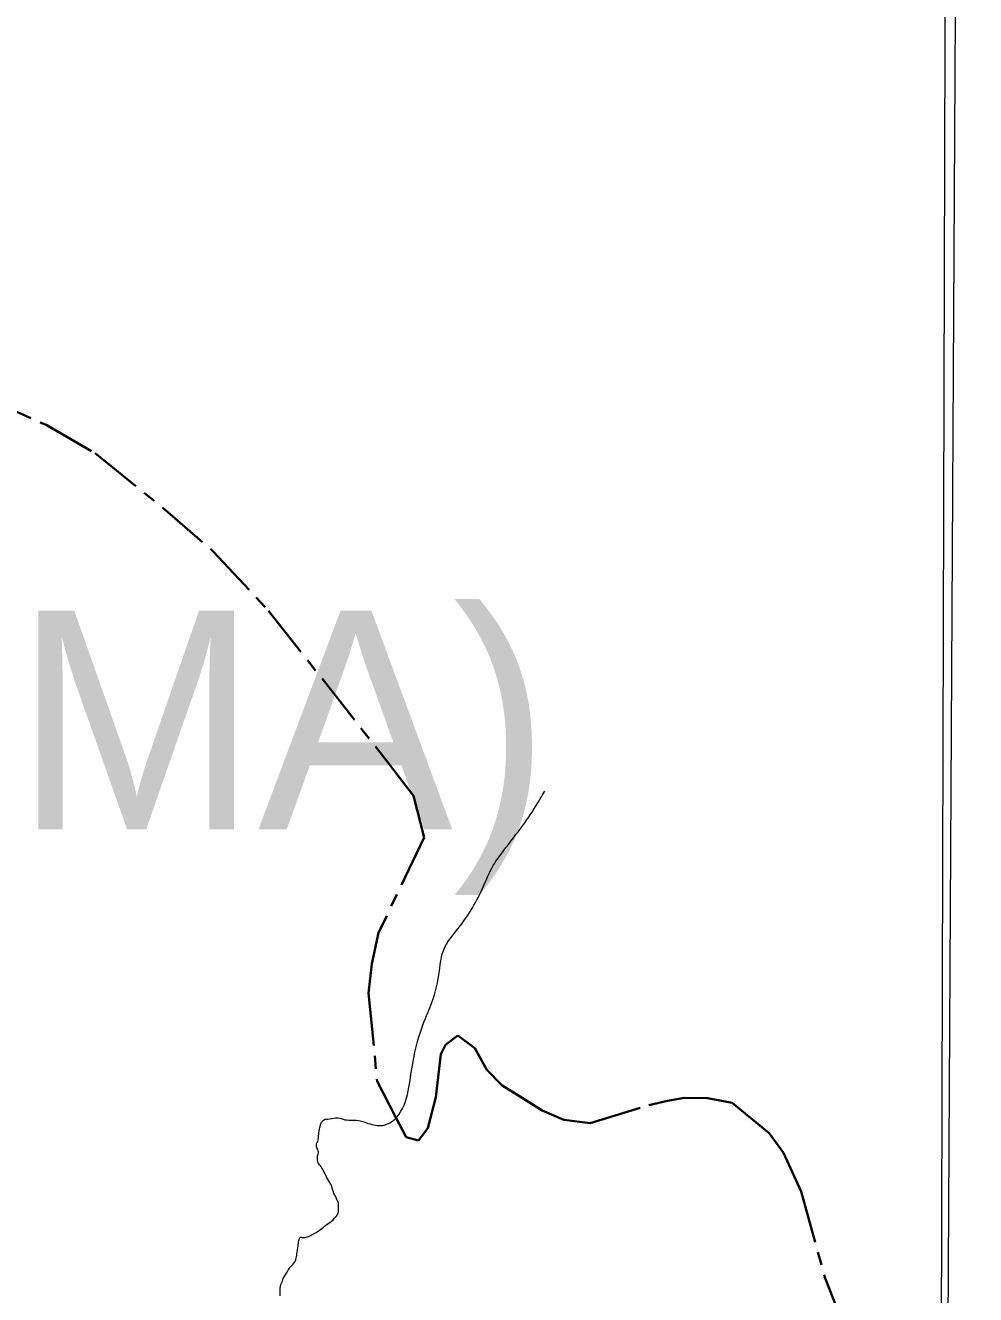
# Model space of a CAD drawing. Extents: x 553962 to 842807, y 8883888 to 9032388.
# Drawn here: x 605483 to 607658, y 8913495 to 8916398 of the extents above; entities that cross this region are included whole.
import ezdxf

# ---------------------------------------------------------------- set-up
doc = ezdxf.new("R2010")
doc.units = 0
doc.header["$LTSCALE"] = 20
doc.linetypes.add('LONG_DASH_SHORT_DASH', pattern=[9.9, 6, -1.2, 1.5, -1.2])
doc.layers.add('6', color=7, linetype='Continuous', lineweight=13)

msp = doc.modelspace()

# ---------------------------------------------------------------- linework, layer by layer
at = {"layer": '6'}
for points in [[(607657.67, 8924743.35), (607574.22, 8909874.89), (607492.34, 8896026.67)], [(606199.89, 8913693.76), (606199.94, 8913697.93), (606199.42, 8913703.14), (606198.12, 8913707.78), (606196.03, 8913712.52), (606192.43, 8913719.91), (606189.03, 8913726.37), (606187.94, 8913728.82), (606185.62, 8913735.74), (606184.37, 8913741.11), (606183.43, 8913744.71), (606182.39, 8913747.42), (606178.47, 8913753.6), (606176.23, 8913757.62), (606173.26, 8913761.99), (606171.9, 8913764.34), (606169.17, 8913770.74), (606167.13, 8913775.23), (606162.8, 8913782), (606159.67, 8913787.09), (606158.15, 8913789.17), (606156.07, 8913791.42), (606153.36, 8913796), (606152.36, 8913799.54), (606151.68, 8913802.19), (606151.53, 8913810.16), (606151.79, 8913812.09), (606152.94, 8913816.26), (606153.77, 8913818.96), (606153.67, 8913821.41), (606153.3, 8913823.59), (606152.41, 8913826.56), (606150.43, 8913830.37), (606149.44, 8913832.61), (606149.23, 8913833.86), (606149.07, 8913837.76), (606149.43, 8913839.32), (606150.21, 8913841.88), (606151.47, 8913843.86), (606152.41, 8913845.52), (606153.34, 8913848.65), (606153.76, 8913851.67), (606153.72, 8913856.4), (606154.82, 8913864.43), (606155.65, 8913869.22), (606157.07, 8913877.13), (606159.1, 8913885.83), (606159.88, 8913887.45), (606160.98, 8913889.42), (606165, 8913893.54), (606168.96, 8913895.94), (606171.16, 8913896.41), (606175.12, 8913896.41), (606179.24, 8913897.08), (606184.3, 8913897.97), (606192.74, 8913899.07), (606199.16, 8913898.91), (606206.62, 8913897.71), (606212.1, 8913895.58), (606213.82, 8913895), (606216.63, 8913894.85), (606218.15, 8913894.64), (606223.57, 8913894.2)], [(606100.23, 8913570.69), (606102.07, 8913574.4), (606102.38, 8913575.13), (606103.79, 8913581.54), (606104, 8913584.72), (606104.36, 8913587.12), (606105.52, 8913596.75), (606106.67, 8913602.85), (606107.24, 8913606.6), (606108.24, 8913614.75), (606108.86, 8913618.51), (606110.12, 8913623.4), (606110.79, 8913624.75), (606111.89, 8913625.74), (606112.72, 8913626.26), (606114.03, 8913626.42), (606116.43, 8913625.74), (606118.25, 8913625.59), (606121.59, 8913625.69), (606125.51, 8913626.32), (606128.06, 8913626.84), (606130.62, 8913627.93), (606135.36, 8913630.22), (606139.59, 8913632.67), (606145.15, 8913635.56), (606148.18, 8913637.18), (606151.88, 8913639.42), (606155.53, 8913641.71), (606160.23, 8913645), (606163.67, 8913647.6), (606164.87, 8913648.7), (606167.67, 8913651.18), (606170.23, 8913652.95), (606173.62, 8913655.6), (606177.32, 8913658.05), (606180.71, 8913660.5), (606182.85, 8913661.91), (606187.21, 8913666.06), (606190.81, 8913669.66), (606193.99, 8913673.41), (606196.49, 8913676.9), (606198.59, 8913681.32), (606199.53, 8913684.65), (606199.74, 8913687.67), (606199.89, 8913693.76)], [(606071.23, 8913525.71), (606073.22, 8913531.49), (606075.48, 8913535.83), (606078.95, 8913541.23), (606080.75, 8913544.23), (606083.58, 8913549.44), (606084.87, 8913552.02), (606086.83, 8913554.9), (606089.13, 8913557.41), (606094.29, 8913562.69), (606100.23, 8913570.69)], [(606066.15, 8913492.17), (606066.24, 8913495.06), (606065.87, 8913501.07), (606066.06, 8913504.85), (606066.47, 8913509.29), (606067.03, 8913513.72), (606067.93, 8913518.04), (606068.78, 8913519.54), (606071.23, 8913525.71)]]:
    msp.add_lwpolyline(points, dxfattribs=at)
msp.add_lwpolyline([(607600.79, 8920952.39), (596639.85, 8920989.8), (596608.84, 8909934.36), (607569.77, 8909894.88)], close=True, dxfattribs=at)
at = {"layer": '6', "linetype": 'LONG_DASH_SHORT_DASH', "lineweight": 35}
for points in [[(605385.93, 8915549.13), (605530.33, 8915484.27), (605642.91, 8915419.69), (605797.39, 8915294.66), (605913.2, 8915194.71), (606039.31, 8915059.32), (606308.6, 8914717.72), (606371.53, 8914635.9), (606395.46, 8914540.27), (606291.05, 8914322.05), (606276.3, 8914251.49), (606268.65, 8914184.41), (606288.12, 8913982.8), (606329.85, 8913901.15), (606354.2, 8913855), (606382.42, 8913847.69), (606403.87, 8913875.78), (606422.16, 8913946.3), (606433.62, 8914045.16), (606444.41, 8914066.27), (606472.87, 8914087.23), (606511.51, 8914058.62), (606539.37, 8914008.91)], [(606539.37, 8914008.91), (606574.42, 8913973.26), (606620.13, 8913944.59), (606665.85, 8913915.93), (606715.16, 8913894.3), (606775.19, 8913886.71), (606909.9, 8913927.96), (606952.41, 8913938.2), (606991.36, 8913944.93), (607044.39, 8913944.47), (607100.86, 8913933.38), (607185.11, 8913863.79), (607217.78, 8913819.38), (607258.21, 8913730.58), (607313.07, 8913532.2), (607371.89, 8913383.26), (607441.68, 8913276.63), (607487.21, 8913226.76), (607514.98, 8913166.44), (607535.7, 8913109.71), (607560.08, 8913067.09), (607593.55, 8913056.48)]]:
    msp.add_lwpolyline(points, dxfattribs=at)
at = {"layer": '6'}
msp.add_spline([(606223.57, 8913894.2), (606245.86, 8913893.03), (606271.96, 8913885.19), (606303.92, 8913882.41), (606346.27, 8913920.69), (606363.46, 8913985.49), (606384.16, 8914086.46), (606403.99, 8914139.66), (606413.08, 8914162.66), (606430.87, 8914235.83), (606441.09, 8914285.68), (606469.2, 8914326.6), (606529.01, 8914423.64), (606549.73, 8914468.98), (606571.52, 8914502.33), (606616.86, 8914561.95), (606650.7, 8914611.43), (606671.5, 8914646.55)], degree=3, dxfattribs=at)

# ---------------------------------------------------------------- texts
msp.add_text('(SANTANA DO IPANEMA)', height=500, dxfattribs=at).set_placement((598696.69, 8914559.11))

doc.saveas('drawing.dxf')
